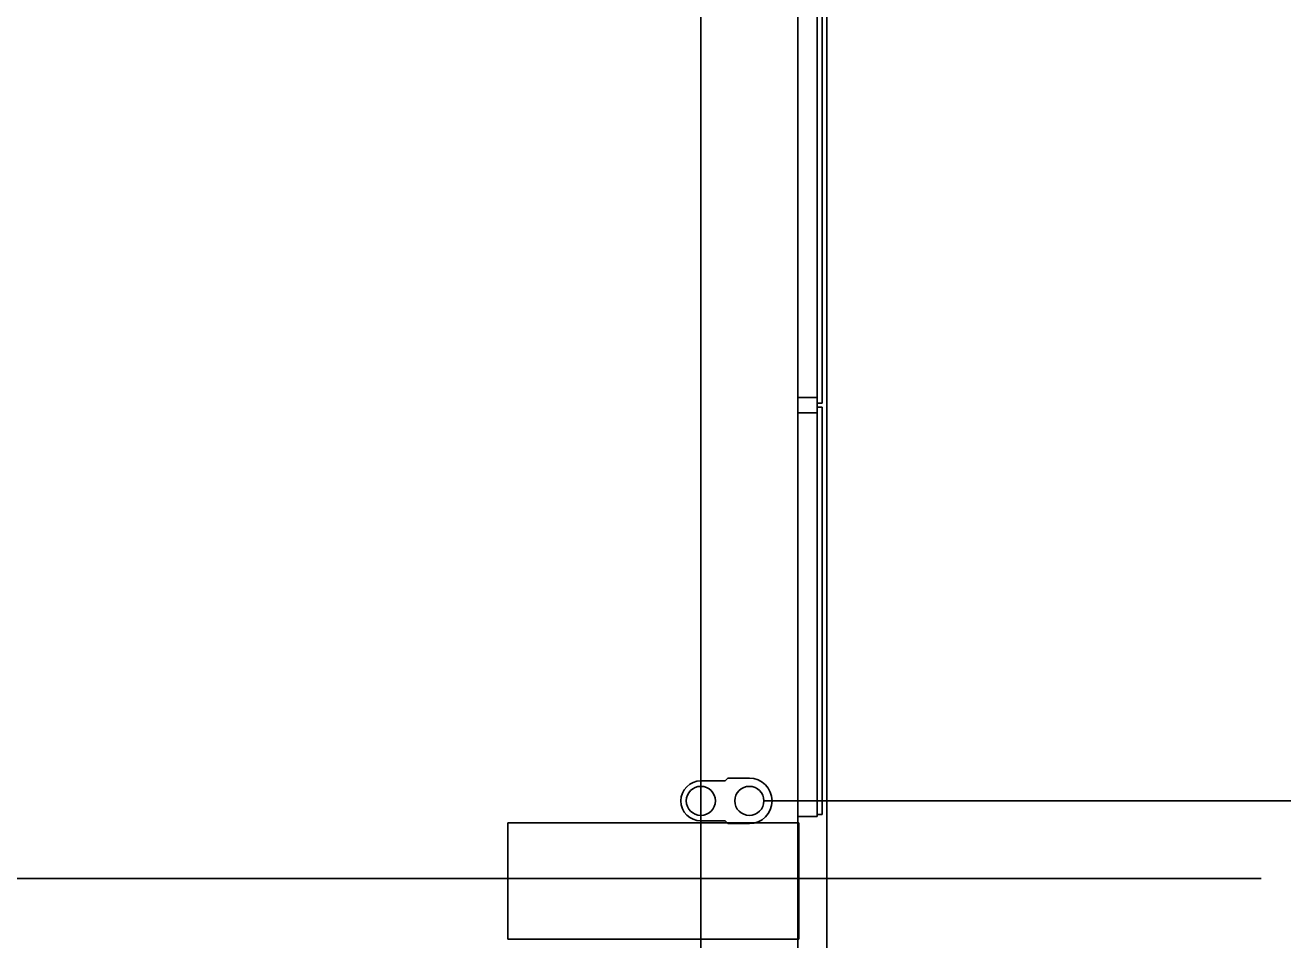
# Model space of a CAD drawing. Extents: x -264222 to -263592, y -1242345 to -1242048.
# Drawn here: x -263799.03 to -263792.54, y -1242133.2 to -1242128.48 of the extents above; entities that cross this region are included whole.
import ezdxf

# ---------------------------------------------------------------- set-up
doc = ezdxf.new("R2010")
doc.units = 0
doc.layers.add('HESCON_OSI_STAVBY_KFA', color=7, linetype='Continuous')
doc.layers.add('KFA_2D_SITUACIA_DSP', color=7, linetype='Continuous')

msp = doc.modelspace()

# ---------------------------------------------------------------- linework, layer by layer
at = {"layer": 'HESCON_OSI_STAVBY_KFA'}
for p, q in [((-263795.5428, -1242083.2372), (-263795.5428, -1242246.7072)), ((-263792.6528, -1242132.8822), (-263917.2928, -1242132.8822)), ((-263792.6528, -1242132.8822), (-263792.6528, -1242132.8822))]:
    msp.add_line(p, q, dxfattribs=at)
at = {"layer": 'KFA_2D_SITUACIA_DSP'}
for p, q in [((-263795.0428, -1242101.7691), (-263795.0428, -1242226.9954)), ((-263794.9427, -1242128.3323), (-263794.9427, -1242130.4323)), ((-263794.9177, -1242130.4323), (-263794.9177, -1242128.3323)), ((-263794.9427, -1242130.4023), (-263795.0427, -1242130.4023)), ((-263795.0427, -1242130.4023), (-263795.0427, -1242130.4823)), ((-263794.9427, -1242130.4423), (-263794.9427, -1242130.4023)), ((-263795.0427, -1242130.4823), (-263794.9427, -1242130.4823)), ((-263794.9427, -1242130.4323), (-263794.9177, -1242130.4323)), ((-263794.9427, -1242130.4823), (-263794.9427, -1242130.4423)), ((-263794.9427, -1242132.5523), (-263794.9427, -1242130.4523)), ((-263794.9427, -1242130.4523), (-263794.9177, -1242130.4523)), ((-263794.9177, -1242130.4523), (-263794.9177, -1242132.5523)), ((-263795.5428, -1242132.3792), (-263795.4178, -1242132.3792)), ((-263795.4178, -1242132.3792), (-263795.4038, -1242132.3652)), ((-263795.2928, -1242132.3652), (-263795.4038, -1242132.3652)), ((-263795.4038, -1242132.3652), (-263795.2928, -1242132.3652)), ((-263795.2178, -1242132.4822), (-263790.3252, -1242132.4822)), ((-263794.9427, -1242132.4823), (-263795.0427, -1242132.4823)), ((-263795.0427, -1242132.4823), (-263795.0427, -1242132.5623)), ((-263794.9427, -1242132.5223), (-263794.9427, -1242132.4823)), ((-263794.9427, -1242132.5623), (-263794.9427, -1242132.5223)), ((-263794.9177, -1242132.5523), (-263794.9427, -1242132.5523)), ((-263795.0378, -1242132.5948), (-263796.5378, -1242132.5948)), ((-263796.5378, -1242132.5948), (-263796.5378, -1242133.1948)), ((-263795.5428, -1242132.5852), (-263795.4178, -1242132.5852)), ((-263795.4178, -1242132.5852), (-263795.4038, -1242132.5992)), ((-263795.4038, -1242132.5992), (-263795.2928, -1242132.5992)), ((-263795.0427, -1242132.5623), (-263794.9427, -1242132.5623)), ((-263795.0378, -1242133.1948), (-263795.0378, -1242132.5948)), ((-263796.5378, -1242133.1948), (-263795.0378, -1242133.1948))]:
    msp.add_line(p, q, dxfattribs=at)
msp.add_lwpolyline([(-263794.8928, -1242227.3822), (-263808.9678, -1242241.4572), (-263894.9678, -1242241.4572), (-263909.0428, -1242227.3822), (-263909.0428, -1242196.3327), (-263914.1428, -1242196.3327), (-263914.1428, -1242132.4327), (-263909.0428, -1242132.4327), (-263909.0428, -1242101.3822), (-263894.9678, -1242087.3072), (-263808.9678, -1242087.3072), (-263794.8928, -1242101.3822), (-263794.8928, -1242227.3822)], dxfattribs=at)
for centre in [(-263795.5428, -1242132.4822), (-263795.2928, -1242132.4822)]:
    msp.add_circle(centre, 0.075, dxfattribs=at)
for centre, radius, start, end in [((-263795.5428, -1242132.4822), 0.103, 90, 270), ((-263795.2928, -1242132.4822), 0.117, 270, 90)]:
    msp.add_arc(centre, radius, start, end, dxfattribs=at)

doc.saveas('drawing.dxf')
